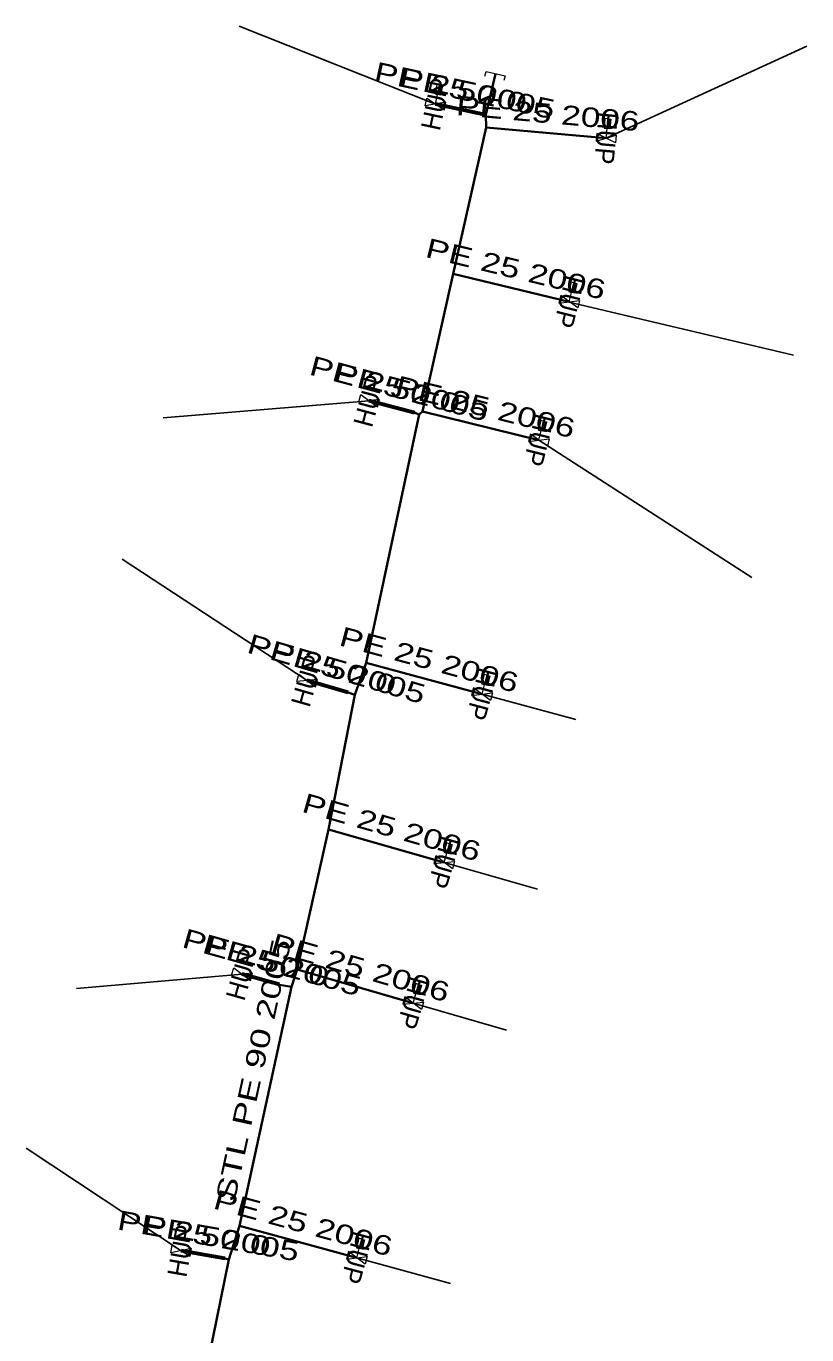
# Model space of a CAD drawing. Extents: x -737484 to -734496, y -1033882 to -1030666.
# Drawn here: x -735559.3 to -735519.1, y -1032048.9 to -1031981.7 of the extents above; entities that cross this region are included whole.
import ezdxf
from ezdxf.enums import TextEntityAlignment as Align

# ---------------------------------------------------------------- set-up
doc = ezdxf.new("R2010")
doc.units = 0
doc.header["$LTSCALE"] = 0.4
for name, color, linetype, lineweight in [('1', 7, 'Continuous', 13), ('18', 7, 'Continuous', 60), ('22', 7, 'Continuous', 25), ('5', 7, 'Continuous', 35), ('7', 7, 'Continuous', 35)]:
    doc.layers.add(name, color=color, linetype=linetype, lineweight=lineweight)
doc.layers.add('2', color=7, linetype='Continuous')

msp = doc.modelspace()

# ---------------------------------------------------------------- linework, layer by layer
at = {"layer": '1'}
for p, q in [((-735538.215, -1031985.69), (-735538.111, -1031985.2)), ((-735538.022, -1031985.143), (-735537.949, -1031984.8)), ((-735529.325, -1031986.873), (-735529.294, -1031986.525)), ((-735529.45, -1031987.44), (-735529.406, -1031986.941)), ((-735531.35, -1031995.85), (-735531.229, -1031995.364)), ((-735531.138, -1031995.31), (-735531.053, -1031994.97)), ((-735532.698, -1032002.42), (-735532.613, -1032002.08)), ((-735532.91, -1032002.96), (-735532.789, -1032002.474)), ((-735535.83, -1032016.01), (-735535.7, -1032015.527)), ((-735535.608, -1032015.474), (-735535.518, -1032015.135)), ((-735537.78, -1032024.66), (-735537.642, -1032024.179)), ((-735537.549, -1032024.127), (-735537.452, -1032023.791)), ((-735539.139, -1032031.357), (-735539.042, -1032031.021)), ((-735539.37, -1032031.89), (-735539.232, -1032031.409)), ((-735542.27, -1032044.98), (-735542.14, -1032044.497)), ((-735542.048, -1032044.444), (-735541.958, -1032044.105))]:
    msp.add_line(p, q, dxfattribs=at)
msp.add_lwpolyline([(-735535.678, -1031984.257), (-735535.622, -1031984.013), (-735534.647, -1031984.238), (-735534.704, -1031984.482)], dxfattribs=at)
for points in [[(-735538.007, -1031984.711), (-735538.153, -1031984.68), (-735538.257, -1031985.169), (-735538.111, -1031985.2)], [(-735538.007, -1031984.711), (-735537.86, -1031984.743), (-735537.964, -1031985.232), (-735538.111, -1031985.2)], [(-735537.978, -1031984.756), (-735537.905, -1031984.772), (-735537.993, -1031985.188), (-735538.067, -1031985.172)], [(-735538.745, -1031985.781), (-735538.662, -1031985.39), (-735537.767, -1031985.989), (-735537.684, -1031985.598)], [(-735529.362, -1031986.443), (-735529.512, -1031986.43), (-735529.555, -1031986.928), (-735529.406, -1031986.941)], [(-735529.362, -1031986.443), (-735529.213, -1031986.456), (-735529.256, -1031986.954), (-735529.406, -1031986.941)], [(-735529.329, -1031986.484), (-735529.254, -1031986.491), (-735529.291, -1031986.914), (-735529.366, -1031986.908)], [(-735528.934, -1031987.284), (-735528.969, -1031987.682), (-735529.93, -1031987.197), (-735529.965, -1031987.595)], [(-735531.108, -1031994.879), (-735531.253, -1031994.843), (-735531.374, -1031995.328), (-735531.229, -1031995.364)], [(-735531.108, -1031994.879), (-735530.962, -1031994.915), (-735531.083, -1031995.401), (-735531.229, -1031995.364)], [(-735531.081, -1031994.925), (-735531.008, -1031994.943), (-735531.111, -1031995.356), (-735531.184, -1031995.337)], [(-735530.816, -1031995.776), (-735530.913, -1031996.165), (-735531.786, -1031995.534), (-735531.883, -1031995.923)], [(-735542.163, -1032000.996), (-735542.06, -1032000.61), (-735541.197, -1032001.255), (-735541.094, -1032000.869)], [(-735532.668, -1032001.989), (-735532.813, -1032001.953), (-735532.934, -1032002.438), (-735532.789, -1032002.474)], [(-735532.668, -1032001.989), (-735532.522, -1032002.025), (-735532.643, -1032002.511), (-735532.789, -1032002.474)], [(-735532.641, -1032002.035), (-735532.568, -1032002.053), (-735532.671, -1032002.466), (-735532.744, -1032002.447)], [(-735532.376, -1032002.886), (-735532.473, -1032003.275), (-735533.346, -1032002.644), (-735533.443, -1032003.033)], [(-735545.35, -1032015.366), (-735545.24, -1032014.981), (-735544.389, -1032015.642), (-735544.279, -1032015.257)], [(-735535.571, -1032015.044), (-735535.716, -1032015.005), (-735535.845, -1032015.488), (-735535.7, -1032015.527)], [(-735535.571, -1032015.044), (-735535.426, -1032015.082), (-735535.555, -1032015.565), (-735535.7, -1032015.527)], [(-735535.545, -1032015.09), (-735535.472, -1032015.109), (-735535.582, -1032015.52), (-735535.655, -1032015.5)], [(-735535.295, -1032015.946), (-735535.398, -1032016.332), (-735536.261, -1032015.687), (-735536.364, -1032016.073)], [(-735537.504, -1032023.698), (-735537.648, -1032023.657), (-735537.786, -1032024.138), (-735537.642, -1032024.179)], [(-735537.504, -1032023.698), (-735537.36, -1032023.74), (-735537.497, -1032024.22), (-735537.642, -1032024.179)], [(-735537.244, -1032024.605), (-735537.354, -1032024.99), (-735538.205, -1032024.329), (-735538.315, -1032024.714)], [(-735537.479, -1032023.745), (-735537.407, -1032023.766), (-735537.524, -1032024.174), (-735537.596, -1032024.154)], [(-735548.7, -1032030.455), (-735548.59, -1032030.07), (-735547.739, -1032030.731), (-735547.629, -1032030.346)], [(-735539.094, -1032030.928), (-735539.238, -1032030.887), (-735539.376, -1032031.368), (-735539.232, -1032031.409)], [(-735539.094, -1032030.928), (-735538.95, -1032030.97), (-735539.087, -1032031.45), (-735539.232, -1032031.409)], [(-735539.069, -1032030.975), (-735538.997, -1032030.996), (-735539.114, -1032031.404), (-735539.186, -1032031.384)], [(-735538.834, -1032031.835), (-735538.944, -1032032.22), (-735539.795, -1032031.559), (-735539.905, -1032031.944)], [(-735551.819, -1032044.728), (-735551.749, -1032044.334), (-735550.834, -1032044.901), (-735550.764, -1032044.507)], [(-735542.011, -1032044.014), (-735542.156, -1032043.975), (-735542.285, -1032044.458), (-735542.14, -1032044.497)], [(-735542.011, -1032044.014), (-735541.866, -1032044.052), (-735541.995, -1032044.535), (-735542.14, -1032044.497)], [(-735541.985, -1032044.06), (-735541.912, -1032044.079), (-735542.022, -1032044.49), (-735542.095, -1032044.47)], [(-735541.735, -1032044.916), (-735541.838, -1032045.302), (-735542.701, -1032044.657), (-735542.804, -1032045.043)]]:
    msp.add_lwpolyline(points, close=True, dxfattribs=at)
at = {"layer": '18'}
for p, q in [((-735535.823, -1031986.204), (-735538.214, -1031985.689)), ((-735539.289, -1032001.559), (-735541.628, -1032000.932)), ((-735542.713, -1032015.932), (-735544.814, -1032015.312)), ((-735546.233, -1032030.941), (-735548.164, -1032030.4)), ((-735549.051, -1032045.016), (-735551.291, -1032044.617))]:
    msp.add_line(p, q, dxfattribs=at)
at = {"layer": '22'}
for p, q in [((-735538.215, -1031985.69), (-735548.312, -1031981.685)), ((-735529.45, -1031987.44), (-735519.135, -1031982.71)), ((-735531.426, -1031995.85), (-735519.815, -1031998.587)), ((-735541.629, -1032000.933), (-735552.224, -1032001.805)), ((-735532.91, -1032002.96), (-735521.957, -1032010.017)), ((-735544.815, -1032015.312), (-735554.335, -1032009.078)), ((-735535.83, -1032016.01), (-735531.003, -1032017.314)), ((-735537.78, -1032024.66), (-735532.971, -1032026.028)), ((-735548.165, -1032030.401), (-735556.681, -1032031.133)), ((-735539.37, -1032031.89), (-735534.565, -1032033.274)), ((-735551.292, -1032044.618), (-735559.262, -1032039.345)), ((-735542.27, -1032044.98), (-735537.447, -1032046.3))]:
    msp.add_line(p, q, dxfattribs=at)
at = {"layer": '5'}
msp.add_lwpolyline([(-735558.01, -1032087.05), (-735555.61, -1032075.84), (-735555.424, -1032074.48), (-735553.98, -1032068.6), (-735552.76, -1032063.19), (-735552.211, -1032060.405), (-735550.28, -1032052.14), (-735548.844, -1032045.067), (-735548.3, -1032043.33), (-735545.623, -1032031.055), (-735545.34, -1032030.17), (-735543.72, -1032022.97), (-735542.367, -1032016.046), (-735541.79, -1032014.4), (-735539.054, -1032001.637), (-735538.89, -1032001.48), (-735538.559, -1032000), (-735537.31, -1031994.41), (-735535.62, -1031986.89), (-735535.634, -1031986.234), (-735535.135, -1031984.126)], dxfattribs=at)
at = {"layer": '7'}
for p, q in [((-735535.62, -1031986.89), (-735529.45, -1031987.44)), ((-735537.31, -1031994.41), (-735531.35, -1031995.85)), ((-735538.89, -1032001.48), (-735532.91, -1032002.96)), ((-735541.79, -1032014.4), (-735535.83, -1032016.01)), ((-735543.72, -1032022.97), (-735537.78, -1032024.66)), ((-735545.34, -1032030.17), (-735539.37, -1032031.89)), ((-735548.3, -1032043.33), (-735542.27, -1032044.98))]:
    msp.add_line(p, q, dxfattribs=at)
for points in [[(-735535.634, -1031986.234), (-735535.824, -1031986.205), (-735538.215, -1031985.69)], [(-735539.054, -1032001.637), (-735539.29, -1032001.56), (-735541.629, -1032000.933)], [(-735542.367, -1032016.046), (-735542.714, -1032015.933), (-735544.815, -1032015.312)], [(-735545.623, -1032031.055), (-735546.234, -1032030.942), (-735548.165, -1032030.401)], [(-735548.844, -1032045.067), (-735549.052, -1032045.017), (-735551.292, -1032044.618)]]:
    msp.add_lwpolyline(points, dxfattribs=at)

# ---------------------------------------------------------------- texts
at = {"layer": '18', "width": 1.4}
for rotation, p in [(347.845, (-735536.9128, -1031985.4571)), (344.994, (-735540.3285, -1032000.7621)), (343.559, (-735543.6215, -1032015.1421)), (344.349, (-735547.0629, -1032030.1882)), (349.9, (-735550.0827, -1032044.3236))]:
    msp.add_text('PE 50 0', height=1, rotation=rotation, dxfattribs=at).set_placement(p, align=Align.CENTER)
at = {"layer": '2', "width": 0.95}
for rotation, p in [(78, (-735537.7252, -1031985.7935)), (265, (-735529.9477, -1031987.3959)), (256, (-735531.835, -1031995.7285)), (75, (-735541.1457, -1032001.0619)), (256, (-735533.395, -1032002.8385)), (74, (-735544.3342, -1032015.4493)), (255, (-735536.3123, -1032015.8801)), (254, (-735538.2598, -1032024.5217)), (74, (-735547.6842, -1032030.5383)), (254, (-735539.8498, -1032031.7517)), (80, (-735550.7986, -1032044.7043)), (255, (-735542.7523, -1032044.8501))]:
    msp.add_text('HUP', height=1, rotation=rotation, dxfattribs=at).set_placement(p, align=Align.CENTER)
at = {"layer": '5', "width": 1.4}
msp.add_text('STL PE 90 2005', height=1, rotation=77.697, dxfattribs=at).set_placement((-735547.0916, -1032035.4435), align=Align.CENTER)
at = {"layer": '7', "width": 1.35}
for s, rotation, p in [('PE 25 2005', 347.845, (-735536.8198, -1031985.4784)), ('PE 25 2006', 354.906, (-735532.4899, -1031986.6661)), ('PE 25 2006', 346.417, (-735534.2119, -1031994.6431)), ('PE 25 2005', 344.994, (-735540.2095, -1032000.7956)), ('PE 25 2006', 346.099, (-735535.7796, -1032001.7339)), ('PE 25 2005', 343.534, (-735543.4472, -1032015.1942)), ('PE 25 2006', 344.883, (-735538.6789, -1032014.7216)), ('PE 25 2006', 344.118, (-735540.6123, -1032023.3332)), ('PE 25 2005', 344.349, (-735546.7649, -1032030.2737)), ('PE 25 2006', 343.928, (-735542.2159, -1032030.5485)), ('PE 25 2006', 344.697, (-735545.1525, -1032043.6725)), ('PE 25 2005', 349.9, (-735549.9787, -1032044.3435))]:
    msp.add_text(s, height=1, rotation=rotation, dxfattribs=at).set_placement(p, align=Align.CENTER)

doc.saveas('drawing.dxf')
